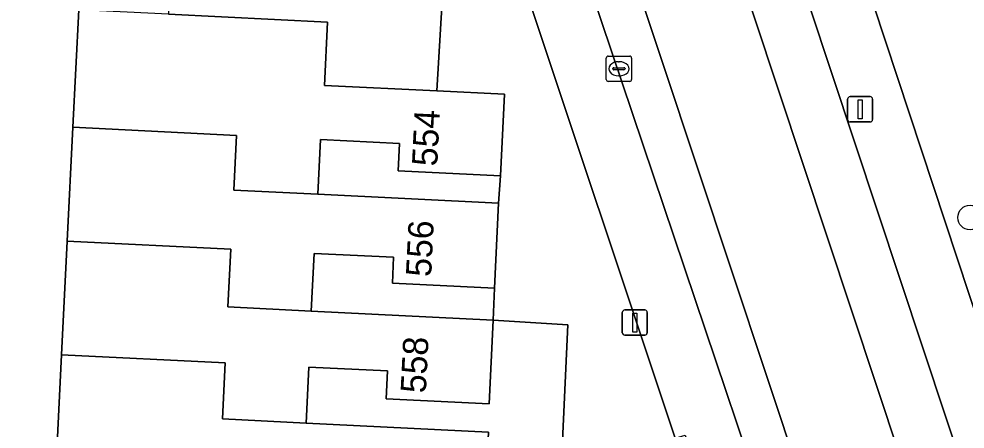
# Model space of a CAD drawing. Extents: x 162989 to 165008, y 383432 to 384338.
# Drawn here: x 164826.56 to 164863.98, y 383828.08 to 383844.32 of the extents above; entities that cross this region are included whole.
import ezdxf

# ---------------------------------------------------------------- set-up
doc = ezdxf.new("R2010")
doc.units = 0
for name, color, linetype in [('IMGEO_Boom', 7, 'Continuous'), ('IMGEO_Erf', 7, 'Continuous'), ('IMGEO_Groenvoorziening', 7, 'Continuous'), ('IMGEO_Kolk', 7, 'Continuous'), ('IMGEO_Lichtmast', 7, 'Continuous'), ('IMGEO_Pand', 7, 'Continuous'), ('IMGEO_Pand_nummerreeks', 7, 'Continuous'), ('IMGEO_Parkeervlak_open', 7, 'Continuous'), ('IMGEO_Rijbaan_lokaal_gesloten', 7, 'Continuous'), ('IMGEO_Voetpad_open', 7, 'Continuous')]:
    doc.layers.add(name, color=color, linetype=linetype)

msp = doc.modelspace()

# ---------------------------------------------------------------- linework, layer by layer
at = {"layer": 'IMGEO_Boom'}
msp.add_circle((164864.185, 383836.456), 0.489, dxfattribs=at)
at = {"layer": 'IMGEO_Erf'}
for points in [[(164843.505, 383848.593), (164840.789, 383848.764), (164841.163, 383855.368), (164837.218, 383855.532), (164837.055, 383852.253), (164833.225, 383852.443), (164833.277, 383853.49), (164830.025, 383853.651), (164829.92, 383851.527), (164832.798, 383851.384), (164832.685, 383849.117), (164839.655, 383848.771), (164839.484, 383845.322), (164835.547, 383845.518), (164835.611, 383846.802), (164832.596, 383846.951), (164832.474, 383844.511), (164838.765, 383844.199), (164838.64, 383841.691), (164843.093, 383841.47)], [(164845.606, 383838.109), (164841.555, 383838.31), (164841.609, 383839.392), (164838.487, 383839.547), (164838.379, 383837.381), (164845.531, 383837.026)], [(164845.364, 383833.661), (164841.33, 383833.861), (164841.38, 383834.88), (164838.232, 383835.037), (164838.119, 383832.748), (164845.32, 383832.391)], [(164845.32, 383832.391), (164845.155, 383829.074), (164841.08, 383829.277), (164841.135, 383830.381), (164838.024, 383830.536), (164837.914, 383828.313), (164845.136, 383827.955), (164844.969, 383824.591), (164840.798, 383824.798), (164840.856, 383825.979), (164837.863, 383826.127), (164837.761, 383824.064), (164840.583, 383823.924), (164840.47, 383821.647), (164847.764, 383821.285), (164848.27, 383832.205)]]:
    msp.add_lwpolyline(points, close=True, dxfattribs=at)
msp.add_lwpolyline([(164826.153, 383803.92), (164826.662, 383802.754), (164836.112, 383805.879), (164847.18, 383809.538), (164847.235, 383810.622), (164847.306, 383812.013), (164839.988, 383812.376), (164839.866, 383809.917), (164830.233, 383810.395), (164830.481, 383815.397), (164833.513, 383815.246), (164833.613, 383817.258), (164833.714, 383819.28), (164830.715, 383819.429), (164830.962, 383824.402), (164831.054, 383826.262), (164828.016, 383826.413), (164828.245, 383831.022), (164828.468, 383835.515), (164828.692, 383840.031), (164828.923, 383844.685)], dxfattribs=at)
at = {"layer": 'IMGEO_Groenvoorziening'}
msp.add_lwpolyline([(164877.472, 383837.849), (164875.133, 383837.979), (164873.553, 383837.462), (164867.821, 383854.586), (164866.139, 383859.612), (164857.065, 383856.531), (164856.575, 383856.362), (164872.667, 383807.59), (164878.843, 383789.276), (164888.576, 383792.576), (164890.47, 383793.219), (164890.619, 383797.144), (164889.224, 383802.193), (164887.377, 383807.841), (164886.035, 383811.906)], close=True, dxfattribs=at)
at = {"layer": 'IMGEO_Kolk'}
for p, q in [((164849.792, 383841.921), (164849.792, 383842.773)), ((164849.867, 383842.847), (164850.719, 383842.847)), ((164850.793, 383842.773), (164850.793, 383841.921)), ((164850.051, 383842.341), (164850.051, 383842.353)), ((164850.094, 383842.39), (164850.492, 383842.39)), ((164850.28, 383842.627), (164850.305, 383842.627)), ((164850.535, 383842.353), (164850.535, 383842.341)), ((164850.489, 383842.304), (164850.091, 383842.304)), ((164850.303, 383842.067), (164850.278, 383842.067)), ((164850.719, 383841.847), (164849.867, 383841.847))]:
    msp.add_line(p, q, dxfattribs=at)
for points in [[(164849.792, 383841.921), (164849.792, 383842.773)], [(164849.867, 383842.847), (164850.719, 383842.847)], [(164850.793, 383842.773), (164850.793, 383841.921)], [(164850.719, 383841.847), (164849.867, 383841.847)]]:
    msp.add_lwpolyline(points, dxfattribs=at)
for centre, radius, start, end in [((164849.869, 383842.771), 0.0765, 91.552, 178.448), ((164849.869, 383842.771), 0.0765, 91.552, 178.448), ((164850.717, 383842.771), 0.0765, 1.552, 88.448), ((164850.717, 383842.771), 0.0765, 1.552, 88.448), ((164850.091, 383842.35), 0.0403, 85.8775, 175.7526), ((164850.088, 383842.34), 0.0366, 178.938, 274.7102), ((164850.492, 383842.347), 0.043, 264.8664, 352.4533), ((164850.496, 383842.352), 0.0386, 1.7309, 96.639), ((164849.869, 383841.923), 0.0765, 181.552, 268.448), ((164849.869, 383841.923), 0.0765, 181.552, 268.448), ((164850.717, 383841.923), 0.0765, 271.552, 358.448), ((164850.717, 383841.923), 0.0765, 271.552, 358.448)]:
    msp.add_arc(centre, radius, start, end, dxfattribs=at)
for centre, major_axis, ratio, start_param, end_param in [((164850.279, 383842.347), (-0.387, 0.002), 0.722429, 4.712389, 7.853982), ((164850.304, 383842.347), (-0.39, 0.002), 0.717154, 1.570796, 4.712389)]:
    msp.add_ellipse(centre, major_axis=major_axis, ratio=ratio, start_param=start_param, end_param=end_param, dxfattribs=at)
at = {"layer": 'IMGEO_Lichtmast'}
for p, q in [((164859.439, 383841.244), (164860.229, 383841.244)), ((164860.229, 383841.244), (164859.439, 383841.244)), ((164859.339, 383840.344), (164859.339, 383841.144)), ((164859.339, 383841.144), (164859.339, 383840.344)), ((164860.329, 383841.144), (164860.329, 383840.344)), ((164860.329, 383840.344), (164860.329, 383841.144)), ((164860.229, 383840.244), (164859.439, 383840.244)), ((164859.439, 383840.244), (164860.229, 383840.244)), ((164850.425, 383831.896), (164850.425, 383832.696)), ((164850.425, 383832.696), (164850.425, 383831.896)), ((164850.525, 383832.796), (164851.315, 383832.796)), ((164851.315, 383832.796), (164850.525, 383832.796)), ((164851.415, 383832.696), (164851.415, 383831.896)), ((164851.415, 383831.896), (164851.415, 383832.696)), ((164851.315, 383831.796), (164850.525, 383831.796)), ((164850.525, 383831.796), (164851.315, 383831.796))]:
    msp.add_line(p, q, dxfattribs=at)
for points in [[(164859.759, 383841.119), (164859.909, 383841.119), (164859.909, 383840.369), (164859.759, 383840.369), (164859.759, 383841.119)], [(164850.845, 383832.671), (164850.995, 383832.671), (164850.995, 383831.921), (164850.845, 383831.921), (164850.845, 383832.671)]]:
    msp.add_lwpolyline(points, dxfattribs=at)
for centre, start, end in [((164859.439, 383841.144), 90, 180), ((164859.439, 383841.144), 90, 180), ((164860.229, 383841.144), 0, 90), ((164860.229, 383841.144), 360, 90), ((164859.439, 383840.344), 180, 270), ((164859.439, 383840.344), 180, 270), ((164860.229, 383840.344), 270, 0), ((164860.229, 383840.344), 270, 0), ((164850.525, 383832.696), 90, 180), ((164850.525, 383832.696), 90, 180), ((164851.315, 383832.696), 0, 90), ((164851.315, 383832.696), 360, 90), ((164850.525, 383831.896), 180, 270), ((164850.525, 383831.896), 180, 270), ((164851.315, 383831.896), 270, 0), ((164851.315, 383831.896), 270, 0)]:
    msp.add_arc(centre, 0.1, start, end, dxfattribs=at)
at = {"layer": 'IMGEO_Pand'}
for points in [[(164838.379, 383837.381), (164838.487, 383839.547), (164841.609, 383839.392), (164841.555, 383838.31), (164845.606, 383838.109), (164845.766, 383841.338), (164843.093, 383841.47), (164838.64, 383841.691), (164838.765, 383844.199), (164832.474, 383844.511), (164828.923, 383844.685), (164828.692, 383840.031), (164835.164, 383839.71), (164835.056, 383837.545)], [(164845.531, 383837.026), (164838.379, 383837.381), (164835.056, 383837.545), (164835.164, 383839.71), (164828.692, 383840.031), (164828.468, 383835.515), (164834.94, 383835.197), (164834.826, 383832.915), (164838.119, 383832.748), (164838.232, 383835.037), (164841.38, 383834.88), (164841.33, 383833.861), (164845.364, 383833.661)], [(164838.119, 383832.748), (164834.826, 383832.915), (164834.94, 383835.197), (164828.468, 383835.515), (164828.245, 383831.022), (164834.717, 383830.7), (164834.606, 383828.48), (164837.914, 383828.313), (164838.024, 383830.536), (164841.135, 383830.381), (164841.08, 383829.277), (164845.155, 383829.074), (164845.32, 383832.391)], [(164837.914, 383828.313), (164834.606, 383828.48), (164834.717, 383830.7), (164828.245, 383831.022), (164828.016, 383826.413), (164831.054, 383826.262), (164830.962, 383824.402), (164837.761, 383824.064), (164837.863, 383826.127), (164840.856, 383825.979), (164840.798, 383824.798), (164844.969, 383824.591), (164845.136, 383827.955)]]:
    msp.add_lwpolyline(points, close=True, dxfattribs=at)
at = {"layer": 'IMGEO_Parkeervlak_open'}
for points in [[(164836.008, 383884.628), (164836.067, 383883.512), (164836.058, 383883.193), (164835.912, 383882.671), (164835.797, 383882.474), (164835.563, 383882.168), (164835.319, 383881.856), (164835.161, 383881.59), (164835.121, 383881.523), (164834.98, 383881.159), (164834.919, 383880.832), (164834.915, 383880.393), (164838.003, 383871.724), (164838.056, 383871.576), (164842.551, 383857.9), (164842.588, 383857.788), (164846.447, 383845.94), (164852.512, 383827.715), (164852.918, 383827.841), (164853.591, 383825.764)], [(164856.588, 383823.448), (164836.008, 383884.628)]]:
    msp.add_lwpolyline(points, dxfattribs=at)
at = {"layer": 'IMGEO_Rijbaan_lokaal_gesloten'}
for points in [[(164843.917, 383886.747), (164836.784, 383908.199), (164829.009, 383931.562), (164828.211, 383933.971), (164824.298, 383945.79), (164822.24, 383952.004), (164821.898, 383953.038), (164816.625, 383968.312), (164815.247, 383972.575), (164815.082, 383973.174), (164813.175, 383972.528), (164877.84, 383777.451), (164879.934, 383778.117), (164879.18, 383780.489), (164878.881, 383781.27), (164875.506, 383791.467), (164873.58, 383797.284), (164870.422, 383806.818), (164857.82, 383844.865), (164854.969, 383853.56), (164851.615, 383863.587), (164849.681, 383869.321)], [(164813.175, 383972.528), (164809.472, 383971.273), (164809.325, 383971.223), (164874.04, 383776.243), (164874.13, 383776.272), (164877.84, 383777.451)]]:
    msp.add_lwpolyline(points, close=True, dxfattribs=at)
for points in [[(164809.325, 383971.223), (164807.455, 383970.589), (164807.663, 383970.106), (164808.953, 383966.305), (164808.963, 383966.276), (164811.415, 383959.2), (164814.678, 383949.786), (164821.652, 383928.736), (164821.747, 383928.452), (164828.34, 383908.043), (164828.364, 383907.963), (164828.802, 383906.518), (164833.526, 383892.112), (164834.942, 383887.794), (164836.008, 383884.628), (164856.588, 383823.448), (164856.7, 383823.12), (164857.745, 383819.961)], [(164863.985, 383800.014), (164870.042, 383781.857), (164872.06, 383775.609), (164874.04, 383776.243), (164809.325, 383971.223)]]:
    msp.add_lwpolyline(points, dxfattribs=at)
at = {"layer": 'IMGEO_Voetpad_open'}
for points in [[(164878.843, 383789.276), (164872.667, 383807.59), (164856.575, 383856.362), (164857.065, 383856.531), (164855.455, 383861.345), (164854.916, 383861.16), (164840.02, 383906.76), (164839.411, 383908.52), (164830.657, 383934.942), (164828.211, 383933.971), (164829.009, 383931.562), (164836.784, 383908.199), (164843.917, 383886.747), (164849.681, 383869.321), (164851.615, 383863.587), (164852.089, 383863.745), (164855.443, 383853.718), (164854.969, 383853.56), (164857.82, 383844.865), (164870.422, 383806.818), (164873.58, 383797.284)], [(164843.505, 383848.593), (164843.093, 383841.47), (164845.766, 383841.338), (164845.606, 383838.109), (164845.531, 383837.026), (164845.364, 383833.661), (164845.32, 383832.391), (164848.27, 383832.205), (164847.764, 383821.285), (164847.591, 383817.793), (164847.476, 383815.422), (164847.306, 383812.013), (164847.235, 383810.622), (164847.18, 383809.538), (164847.734, 383808.687), (164852.102, 383810.07), (164851.982, 383810.367), (164851.831, 383810.741), (164850.081, 383815.075), (164850.448, 383826.702), (164852.512, 383827.715), (164846.447, 383845.94)]]:
    msp.add_lwpolyline(points, dxfattribs=at)

# ---------------------------------------------------------------- texts
at = {"layer": 'IMGEO_Pand_nummerreeks'}
for s, rotation, p in [('554', 87.1633, (164843.102, 383838.471)), ('556', 87.1583, (164842.862, 383834.092)), ('558', 87.1522, (164842.653, 383829.484))]:
    msp.add_text(s, height=1, rotation=rotation, dxfattribs=at).set_placement(p)

doc.saveas('drawing.dxf')
